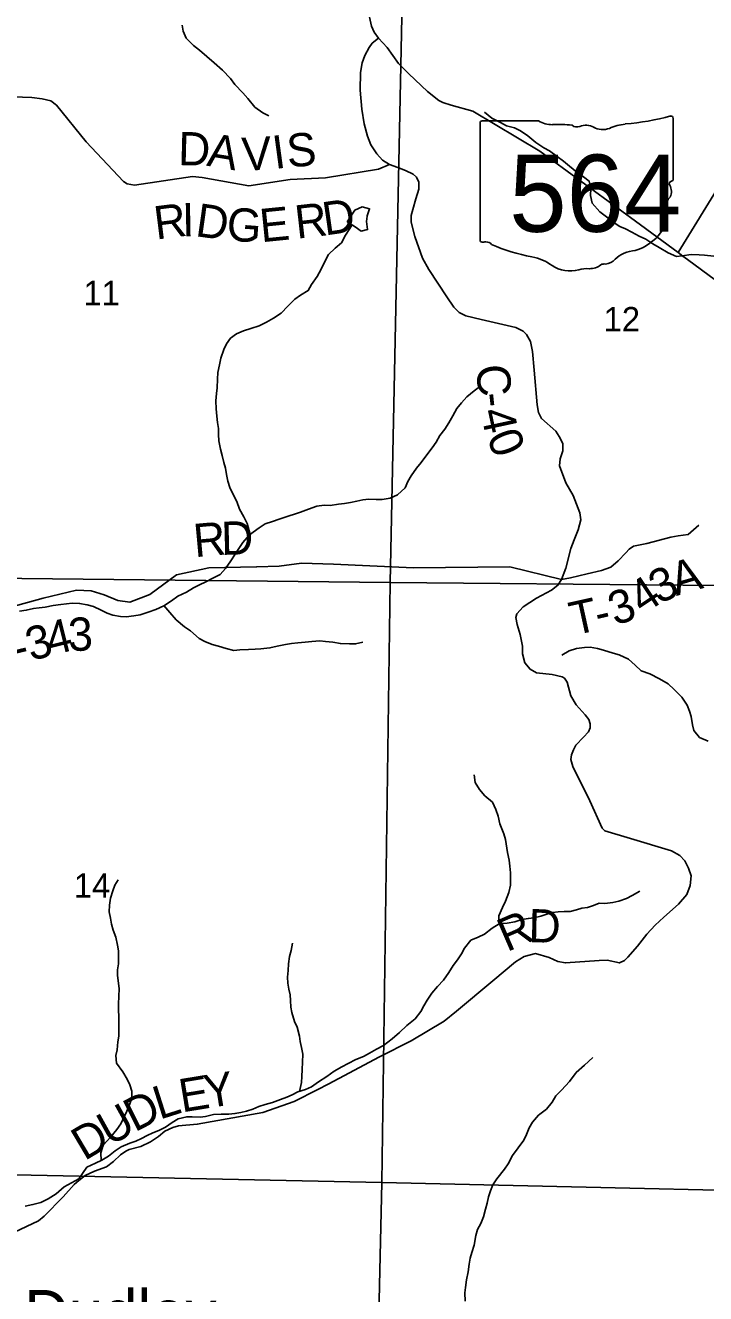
# Model space of a CAD drawing. Extents: x 2043100 to 2470832, y 443715 to 810583.
# Drawn here: x 2249366 to 2255502, y 621682 to 633122 of the extents above; entities that cross this region are included whole.
import ezdxf

# ---------------------------------------------------------------- set-up
doc = ezdxf.new("R2010")
doc.units = 0
for name, color, linetype in [('GM_X_County_Road', 7, 'Continuous'), ('GM_X_County_Road_Text', 7, 'Continuous'), ('GM_X_Minor_Lake', 7, 'Continuous'), ('GM_X_Minor_River', 7, 'Continuous'), ('GM_X_Section', 7, 'Continuous'), ('GM_X_Section_Text', 7, 'Continuous'), ('GM_X_State_Location', 7, 'Continuous'), ('GM_X_State_Route', 7, 'Continuous'), ('GM_X_State_Shield', 7, 'Continuous'), ('GM_X_Township_Road', 7, 'Continuous'), ('GM_X_Township_Road_Text', 7, 'Continuous'), ('GM_X_Township_ROW', 7, 'Continuous'), ('GM_X_Unincorporated_Text', 7, 'Continuous')]:
    doc.layers.add(name, color=color, linetype=linetype)

msp = doc.modelspace()

# ---------------------------------------------------------------- linework, layer by layer
at = {"layer": 'GM_X_County_Road'}
for points in [[(2258381, 633800), (2258352, 633791), (2258081, 633733), (2257704, 633666), (2257410, 633606), (2257133, 633520), (2257014, 633486), (2256942, 633463), (2256864, 633420), (2256783, 633357), (2256724, 633302), (2256597, 633188), (2256508, 633098), (2256391, 632985), (2256334, 632928), (2256299, 632873), (2256246, 632746), (2256166, 632564), (2256118, 632459), (2256049, 632350), (2255649, 631715), (2255254, 631072)], [(2252552, 633006), (2252494, 632962), (2252466, 632921), (2252427, 632849), (2252403, 632785), (2252390, 632698), (2252387, 632538), (2252400, 632366), (2252423, 632234), (2252452, 632124), (2252483, 632044), (2252535, 631964), (2252587, 631907), (2252650, 631867), (2252725, 631841), (2252795, 631812), (2252863, 631780), (2252894, 631752), (2252914, 631708), (2252914, 631644), (2252889, 631558), (2252860, 631461), (2252846, 631407), (2252845, 631347), (2252880, 631217), (2252947, 631023), (2253006, 630921), (2253166, 630674), (2253231, 630580), (2253279, 630533), (2253339, 630503), (2253478, 630468), (2253789, 630396), (2253857, 630365), (2253887, 630333), (2253922, 630269), (2253939, 630181), (2253954, 630011), (2253982, 629700), (2253993, 629630), (2254021, 629576), (2254152, 629461), (2254181, 629415), (2254213, 629351), (2254214, 629285), (2254190, 629213), (2254185, 629149), (2254240, 628997), (2254307, 628881), (2254366, 628725), (2254375, 628661), (2254353, 628571), (2254316, 628480), (2254285, 628404), (2254242, 628227), (2254201, 628124)], [(2254201, 628124), (2254169, 628072), (2254111, 628026), (2253976, 627954), (2253856, 627877), (2253800, 627815), (2253789, 627780), (2253801, 627718), (2253830, 627628), (2253851, 627522), (2253851, 627452), (2253872, 627372), (2253918, 627314), (2253977, 627283), (2254119, 627266), (2254209, 627245), (2254229, 627233), (2254252, 627197), (2254287, 627075), (2254333, 626993), (2254414, 626903), (2254448, 626862), (2254461, 626822), (2254459, 626786), (2254445, 626751), (2254400, 626703), (2254332, 626630), (2254310, 626588), (2254291, 626542), (2254285, 626500), (2254303, 626436), (2254456, 626128), (2254570, 625880), (2254592, 625856), (2254823, 625786), (2255194, 625677), (2255269, 625633), (2255313, 625586), (2255348, 625520), (2255372, 625452), (2255361, 625365), (2255331, 625281), (2255258, 625196), (2255125, 625077), (2255047, 625006), (2254972, 624925), (2254888, 624816), (2254799, 624716), (2254771, 624687), (2254725, 624665), (2254615, 624690), (2254543, 624688), (2254237, 624665), (2254169, 624677), (2254090, 624714), (2253968, 624749), (2253866, 624724), (2253788, 624674), (2253581, 624504), (2253255, 624230), (2253142, 624141), (2252845, 623961), (2252559, 623818), (2252192, 623623), (2252096, 623572), (2252096, 623571)], [(2252096, 623571), (2252005, 623523), (2251789, 623415), (2251508, 623315), (2250916, 623210), (2250748, 623195), (2250696, 623180), (2250624, 623147), (2250566, 623101), (2250493, 623052), (2250407, 623009), (2250303, 622983), (2250273, 622968), (2250225, 622934), (2250160, 622873), (2250098, 622825), (2249988, 622786), (2249906, 622747), (2249849, 622704), (2249807, 622666), (2249706, 622555), (2249534, 622380), (2249484, 622340), (2249267, 622237)]]:
    msp.add_lwpolyline(points, dxfattribs=at)
at = {"layer": 'GM_X_Minor_Lake'}
for points in [[(2252449, 631400), (2252450, 631404), (2252470, 631468), (2252405, 631486), (2252337, 631454), (2252268, 631349)], [(2252268, 631349), (2252342, 631305), (2252396, 631266), (2252452, 631280), (2252444, 631352), (2252449, 631400)]]:
    msp.add_lwpolyline(points, dxfattribs=at)
at = {"layer": 'GM_X_Minor_River'}
for points in [[(2250780, 633125), (2250790, 633071), (2250817, 633005), (2250881, 632939), (2250935, 632897), (2251004, 632842), (2251070, 632784), (2251145, 632718), (2251215, 632644), (2251256, 632590), (2251326, 632513), (2251372, 632461), (2251437, 632385), (2251507, 632333), (2251562, 632305)], [(2255577, 631039), (2255493, 631049), (2255443, 631053), (2255373, 631056), (2255291, 631044), (2255238, 631038), (2255164, 631071), (2255082, 631117), (2255025, 631151), (2254963, 631193), (2254903, 631220), (2254836, 631256), (2254780, 631286), (2254728, 631308), (2254678, 631340), (2254621, 631385), (2254549, 631441), (2254478, 631519), (2254464, 631587), (2254466, 631651), (2254451, 631717), (2254401, 631755), (2254341, 631799), (2254274, 631853), (2254220, 631898), (2254164, 631940), (2254095, 631990), (2254041, 632018), (2253971, 632066), (2253898, 632125), (2253832, 632171), (2253778, 632197), (2253705, 632217), (2253651, 632246), (2253573, 632284), (2253506, 632338)], [(2251393, 628530), (2251365, 628628), (2251337, 628688), (2251298, 628757), (2251272, 628827), (2251244, 628885), (2251211, 628953), (2251193, 629011), (2251181, 629071), (2251171, 629129), (2251156, 629179), (2251140, 629241), (2251126, 629299), (2251111, 629373), (2251109, 629432), (2251107, 629486), (2251099, 629540), (2251094, 629596), (2251086, 629664), (2251084, 629734), (2251091, 629800), (2251095, 629854), (2251099, 629932), (2251103, 629990), (2251118, 630060), (2251130, 630119), (2251156, 630197), (2251180, 630249), (2251217, 630299), (2251271, 630339), (2251334, 630366), (2251398, 630388), (2251474, 630412), (2251542, 630445), (2251604, 630481), (2251674, 630525), (2251732, 630590), (2251795, 630652), (2251847, 630688), (2251917, 630729), (2251947, 630785), (2251997, 630857), (2252035, 630922), (2252063, 630986), (2252100, 631054), (2252160, 631112), (2252216, 631161), (2252254, 631231), (2252313, 631322)], [(2249789, 627911), (2249855, 627908), (2249923, 627894), (2249981, 627879), (2250049, 627847), (2250104, 627819), (2250156, 627803), (2250224, 627790), (2250276, 627788), (2250344, 627796), (2250400, 627806), (2250474, 627829), (2250541, 627853), (2250615, 627887), (2250685, 627930), (2250740, 627972), (2250819, 628008), (2250881, 628047), (2250937, 628075), (2250995, 628103), (2251051, 628132), (2251123, 628170), (2251170, 628222), (2251220, 628291), (2251258, 628353), (2251290, 628403), (2251326, 628457), (2251388, 628526), (2251474, 628590), (2251530, 628626), (2251596, 628647), (2251656, 628667), (2251744, 628699), (2251794, 628714), (2251848, 628732), (2251920, 628758), (2251994, 628785), (2252060, 628795), (2252116, 628791), (2252189, 628803), (2252245, 628810), (2252297, 628818), (2252355, 628830), (2252409, 628842), (2252465, 628849), (2252529, 628845), (2252585, 628845), (2252655, 628856), (2252721, 628886), (2252791, 628952), (2252817, 629008), (2252845, 629059), (2252895, 629129), (2252935, 629179), (2252987, 629247), (2253036, 629310), (2253072, 629362), (2253104, 629422), (2253148, 629480), (2253186, 629537), (2253222, 629599), (2253257, 629667), (2253299, 629717), (2253347, 629772), (2253415, 629826), (2253477, 629874)], [(2249312, 627838), (2249373, 627846), (2249439, 627862), (2249491, 627867), (2249545, 627875), (2249615, 627888), (2249685, 627899), (2249789, 627911)], [(2250615, 627888), (2250669, 627825), (2250725, 627760), (2250802, 627696), (2250856, 627660), (2250933, 627590), (2250985, 627563), (2251051, 627537), (2251107, 627521), (2251176, 627501), (2251246, 627484), (2251300, 627488), (2251378, 627492), (2251440, 627496), (2251490, 627499), (2251571, 627507), (2251637, 627521), (2251711, 627536), (2251765, 627546), (2251823, 627552), (2251889, 627558), (2251951, 627563), (2252023, 627571), (2252074, 627565), (2252140, 627558), (2252208, 627546), (2252288, 627542), (2252344, 627542), (2252411, 627557)], [(2255524, 626665), (2255448, 626697), (2255396, 626761), (2255385, 626813), (2255371, 626887), (2255355, 626937), (2255334, 626991), (2255288, 627063), (2255219, 627130), (2255163, 627182), (2255085, 627228), (2255000, 627272), (2254920, 627301), (2254866, 627351), (2254805, 627405), (2254721, 627443), (2254667, 627458), (2254580, 627486), (2254526, 627502), (2254460, 627512), (2254410, 627511), (2254336, 627501), (2254270, 627481), (2254204, 627442)], [(2253641, 625017), (2253638, 625091), (2253670, 625165), (2253696, 625221), (2253726, 625301), (2253741, 625368), (2253743, 625428), (2253743, 625478), (2253737, 625538), (2253730, 625592), (2253716, 625662), (2253696, 625778), (2253681, 625830), (2253647, 625920), (2253630, 625988), (2253610, 626048), (2253580, 626114), (2253511, 626172), (2253463, 626228), (2253423, 626293), (2253414, 626361)], [(2250048, 622882), (2250047, 622952), (2250068, 623020), (2250136, 623097), (2250190, 623163), (2250226, 623215), (2250256, 623277), (2250282, 623328), (2250309, 623394), (2250327, 623444), (2250327, 623508), (2250309, 623566), (2250284, 623618), (2250244, 623682), (2250188, 623762), (2250183, 623830), (2250193, 623882), (2250201, 623952), (2250209, 624006), (2250210, 624064), (2250210, 624124), (2250208, 624178), (2250205, 624243), (2250205, 624295), (2250209, 624361), (2250211, 624435), (2250198, 624551), (2250198, 624603), (2250206, 624657), (2250207, 624711), (2250205, 624773), (2250197, 624825), (2250181, 624897), (2250158, 624961), (2250142, 625015), (2250134, 625069), (2250123, 625125), (2250125, 625186), (2250135, 625248), (2250155, 625314), (2250174, 625366), (2250202, 625416)], [(2249848, 622717), (2249921, 622823), (2249999, 622858), (2250055, 622886), (2250117, 622922), (2250177, 622969), (2250229, 623005), (2250309, 623039), (2250361, 623058), (2250413, 623082), (2250463, 623110), (2250515, 623132), (2250569, 623153), (2250631, 623185), (2250691, 623225), (2250743, 623258), (2250821, 623278), (2250871, 623278), (2250942, 623274), (2250992, 623281), (2251062, 623297), (2251132, 623301), (2251200, 623302), (2251256, 623306), (2251308, 623316), (2251360, 623328), (2251418, 623347), (2251471, 623369), (2251529, 623387), (2251595, 623405), (2251667, 623432), (2251723, 623454), (2251773, 623474), (2251823, 623501), (2251893, 623523), (2251947, 623549), (2252011, 623594), (2252085, 623640), (2252151, 623690), (2252221, 623727), (2252277, 623759), (2252347, 623793), (2252417, 623822), (2252471, 623852), (2252533, 623886), (2252595, 623921), (2252673, 623981), (2252741, 624037), (2252807, 624100), (2252883, 624162), (2252932, 624226), (2252960, 624277), (2252990, 624329), (2253032, 624391), (2253082, 624453), (2253136, 624510), (2253186, 624578), (2253225, 624642), (2253263, 624693), (2253299, 624747), (2253327, 624799), (2253385, 624869), (2253449, 624898), (2253507, 624926), (2253577, 624978), (2253639, 625017), (2253711, 625023), (2253781, 625035), (2253845, 625056), (2253903, 625066), (2253953, 625072), (2254015, 625086), (2254069, 625105), (2254120, 625119), (2254172, 625125), (2254226, 625129), (2254280, 625128), (2254336, 625144), (2254386, 625158), (2254436, 625164), (2254490, 625183), (2254542, 625203), (2254592, 625201), (2254665, 625211), (2254719, 625222), (2254787, 625246), (2254839, 625272), (2254909, 625311)], [(2251839, 623506), (2251855, 623587), (2251860, 623641), (2251862, 623705), (2251866, 623771), (2251869, 623843), (2251855, 623901), (2251845, 623955), (2251837, 624005), (2251816, 624085), (2251792, 624137), (2251768, 624217), (2251761, 624267), (2251757, 624325), (2251753, 624376), (2251743, 624428), (2251734, 624482), (2251730, 624538), (2251736, 624598), (2251740, 624656), (2251749, 624724), (2251763, 624776), (2251775, 624844)], [(2253332, 621614), (2253331, 621688), (2253337, 621738), (2253346, 621806), (2253360, 621878), (2253368, 621949), (2253377, 622001), (2253393, 622053), (2253413, 622119), (2253428, 622207), (2253444, 622260), (2253473, 622316), (2253499, 622376), (2253517, 622444), (2253530, 622498), (2253544, 622555), (2253560, 622609), (2253581, 622665), (2253617, 622719), (2253689, 622804), (2253721, 622854), (2253760, 622929), (2253812, 622997), (2253861, 623065), (2253887, 623118), (2253909, 623178), (2253939, 623230), (2253994, 623291), (2254066, 623345), (2254118, 623408), (2254152, 623466), (2254203, 623518), (2254275, 623597), (2254335, 623677), (2254410, 623744), (2254484, 623811)], [(2249363, 622472), (2249434, 622486), (2249506, 622505), (2249572, 622536), (2249643, 622582), (2249717, 622645), (2249848, 622717)]]:
    msp.add_lwpolyline(points, dxfattribs=at)
at = {"layer": 'GM_X_Section'}
for points in [[(2252764, 633342), (2252657, 628097), (2247392, 628155), (2247455, 633443)], [(2258054, 633191), (2258045, 632869), (2257942, 628047), (2252657, 628097), (2252764, 633342)], [(2252657, 628097), (2252581, 622686), (2247260, 622797), (2247392, 628155)], [(2257942, 628047), (2257940, 627547), (2257845, 622564), (2252581, 622686), (2252657, 628097)], [(2247260, 622797), (2252581, 622686), (2252462, 617374), (2247142, 617536)], [(2257845, 622564), (2257837, 622176), (2257756, 617195), (2252462, 617374), (2252581, 622686)]]:
    msp.add_lwpolyline(points, close=True, dxfattribs=at)
at = {"layer": 'GM_X_State_Route'}
for points in [[(2252454, 633266), (2252489, 633116), (2252511, 633060), (2252552, 633006), (2252630, 632921), (2252730, 632777), (2252824, 632684), (2252992, 632525), (2253096, 632445), (2253131, 632425), (2253207, 632402), (2253208, 632402)], [(2253208, 632402), (2253402, 632349), (2254007, 631987), (2254869, 631357), (2255254, 631072), (2255297, 631040), (2255339, 631009)], [(2255339, 631009), (2256360, 630256)]]:
    msp.add_lwpolyline(points, dxfattribs=at)
at = {"layer": 'GM_X_State_Shield'}
for p, q in [((2255209, 631734), (2255209, 632286)), ((2253468, 632242), (2253468, 631185)), ((2253995, 632260), (2253486, 632260)), ((2255208, 631734), (2255209, 631734))]:
    msp.add_line(p, q, dxfattribs=at)
for centre, major_axis, start_param, end_param in [((2254589, 633701), (1845, 0), 4.814394, 5.042369), ((2255189, 632289), (19.4, 0), 6.141152, 7.989035), ((2253488, 632244), (20.2, 0), 1.712693, 3.28349), ((2254117, 632383), (196, 0), 4.042523, 4.731795), ((2254181, 631667), (702, 0), 1.404758, 1.657858), ((2254341, 632250), (56.4, 0), 3.836095, 5.185415), ((2254424, 632128), (117, 0), 0.950623, 2.079405), ((2254575, 632295), (141, 0), 4.081561, 5.145723), ((2254824, 631937), (371, 0), 1.699011, 2.107814), ((2255204, 631693), (30, 0), 1.883978, 3.671073), ((2255188, 631731), (20.7, 0), 5.05454, 6.418171), ((2255013, 631623), (180, 0), 5.934695, 6.695948), ((2254692, 631432), (462, 0), 5.101752, 6.440018), ((2255278, 631502), (131, 0), 2.387724, 3.262537), ((2253489, 631183), (20.3, 0), 3.00124, 4.508301), ((2253492, 631291), (155, 0), 4.665946, 4.897461), ((2253523, 631124), (56, 0), 0.519207, 1.627899), ((2254230, 632074), (1333, 0), 4.195997, 4.488961), ((2253833, 630711), (417, 0), 0.823519, 1.323587), ((2254887, 630889), (253, 0), 1.647645, 2.488434), ((2254284, 631119), (265, 0), 4.026481, 4.996735), ((2254436, 630754), (217, 0), 1.495662, 1.94098), ((2254456, 631040), (141, 0), 4.691044, 5.507374), ((2254583, 630938), (39.7, 0), 1.147584, 2.315152), ((2254566, 631083), (149, 0), 4.937069, 5.64225)]:
    msp.add_ellipse(centre, major_axis=major_axis, ratio=0.8, start_param=start_param, end_param=end_param, dxfattribs=at)
at = {"layer": 'GM_X_Township_Road'}
for points in [[(2249171, 632480), (2249423, 632472), (2249517, 632460), (2249596, 632440), (2249646, 632403), (2249914, 632070), (2250251, 631713), (2250285, 631692), (2250349, 631682), (2250873, 631760), (2250959, 631751), (2251380, 631676), (2251754, 631733), (2252073, 631748), (2252551, 631824), (2252650, 631867)], [(2254201, 628124), (2254283, 628139), (2254432, 628174), (2254564, 628205), (2254648, 628236), (2254714, 628293), (2254783, 628364), (2254813, 628396), (2254851, 628424), (2254973, 628447), (2255187, 628505), (2255255, 628518), (2255343, 628530), (2255440, 628613)], [(2249210, 627868), (2249525, 627955), (2249826, 628026), (2249958, 628021), (2250077, 627984), (2250199, 627933), (2250308, 627918), (2250489, 627989), (2250728, 628165), (2251022, 628230), (2251452, 628239)]]:
    msp.add_lwpolyline(points, dxfattribs=at)
at = {"layer": 'GM_X_Township_ROW'}
msp.add_lwpolyline([(2251452, 628239), (2251453, 628239), (2251655, 628243), (2251857, 628271), (2252145, 628261), (2252868, 628230), (2253735, 628237), (2254201, 628124)], dxfattribs=at)

# ---------------------------------------------------------------- texts
at = {"layer": 'GM_X_County_Road_Text'}
for s, rotation, p in [('C', 274.3364, (2253432, 630054)), ('-', 276.1836, (2253451, 629798)), ('4', 282.1823, (2253470, 629641)), ('0', 291.3211, (2253524, 629411)), ('R', 23.4287, (2253709, 624761)), ('D', 358.8306, (2253902, 624852)), ('E', 9.2975, (2250778, 623316)), ('Y', 9.1419, (2251000, 623352)), ('D', 26.798, (2250352, 623136)), ('L', 17.6611, (2250576, 623250)), ('U', 29.0617, (2250124, 623009)), ('D', 30.6314, (2249899, 622876))]:
    msp.add_text(s, height=300, rotation=rotation, dxfattribs=at).set_placement(p)
at = {"layer": 'GM_X_Section_Text'}
for s, p in [('11', (2249889, 630597)), ('12', (2254582, 630361)), ('14', (2249803, 625253))]:
    msp.add_text(s, height=220.8, rotation=0, dxfattribs=at).set_placement(p)
at = {"layer": 'GM_X_State_Location'}
for s in ['s', 'r']:
    msp.add_text(s, height=0.0000833, dxfattribs=at).set_placement((2254319, 631644))
msp.add_text('564', height=0.0000833, rotation=0, dxfattribs=at).set_placement((2253966, 631571))
at = {"layer": 'GM_X_State_Shield'}
msp.add_text('564', height=696.1, dxfattribs=at).set_placement((2253730, 631260))
at = {"layer": 'GM_X_Township_Road_Text'}
for s, rotation, p in [('D', 358.561, (2250741, 631862)), ('A', 350.555, (2250994, 631857)), ('V', 2.911, (2251325, 631809)), ('I', 7.704, (2251616, 631825)), ('S', 4.2661, (2251733, 631841)), ('R', 7.1255, (2250545, 631189)), ('I', 1.007, (2250781, 631219)), ('D', 352.0038, (2250891, 631222)), ('G', 355.8187, (2251174, 631183)), ('E', 5.6877, (2251494, 631165)), ('R', 6.4435, (2251814, 631197)), ('D', 8.2037, (2252068, 631226)), ('R', 5.151, (2250895, 628324)), ('D', 1.399, (2251135, 628345)), ('A', 16.2606, (2255236, 627974)), ('3', 25.5526, (2255081, 627898)), ('4', 33.6461, (2254937, 627802)), ('T', 12.4967, (2254312, 627618)), ('3', 18.741, (2254685, 627705)), ('-', 13.1806, (2254535, 627668)), ('3', 15.4859, (2249417, 627386)), ('4', 14.0994, (2249593, 627435)), ('3', 2.155, (2249756, 627477)), ('-', 13.4476, (2249286, 627354))]:
    msp.add_text(s, height=300, rotation=rotation, dxfattribs=at).set_placement(p)
at = {"layer": 'GM_X_Unincorporated_Text'}
msp.add_text('Dudley', height=416.7, rotation=0, dxfattribs=at).set_placement((2249355, 621299))

doc.saveas('drawing.dxf')
